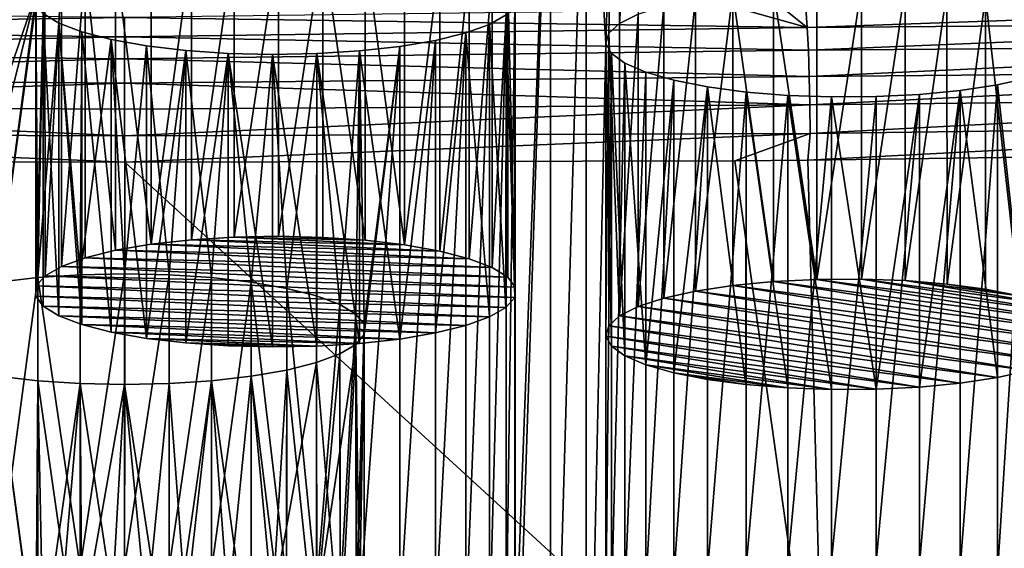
# Model space of a CAD drawing. Header units: metres. Extents: x -150 to 310, y -128 to 84.
# Tile 364 of 465: x 249.13 to 257.31, y 19.58 to 23.97. Entities that reach past the tile are written whole.
import ezdxf

# ---------------------------------------------------------------- set-up
doc = ezdxf.new("R2010")
doc.units = ezdxf.units.M
doc.layers.add('solid_26009703_SW0001_01', color=7, linetype='CONTINUOUS')

msp = doc.modelspace()

# ---------------------------------------------------------------- linework, layer by layer
at = {"layer": 'solid_26009703_SW0001_01'}
for points in [[(254.089355, 26.609219, 173.442551), (254.287857, 26.681047, 173.138687), (254.113007, 23.943226, 184.72049)], [(254.287857, 26.681047, 173.138687), (254.267944, 24.02095, 184.391693), (254.113007, 23.943226, 184.72049)], [(253.837296, 26.547281, 173.704559), (254.089355, 26.609219, 173.442551), (254.000992, 23.77659, 185.425415)], [(254.089355, 26.609219, 173.442551), (254.023926, 23.861544, 185.06604), (254.000992, 23.77659, 185.425415)], [(254.089355, 26.609219, 173.442551), (254.113007, 23.943226, 184.72049), (254.023926, 23.861544, 185.06604)], [(253.541199, 16.303205, 217.040054), (253.541199, 26.497101, 173.916855), (253.837296, 26.547281, 173.704559)], [(253.837296, 16.253023, 217.252335), (253.541199, 16.303205, 217.040054), (253.837296, 26.547281, 173.704559)], [(253.837296, 16.253023, 217.252335), (253.837296, 26.547281, 173.704559), (254.000992, 23.77659, 185.425415)], [(253.207825, 16.340263, 216.883286), (253.247528, 18.617268, 207.250885), (253.541199, 26.497101, 173.916855)], [(253.541199, 16.303205, 217.040054), (253.207825, 16.340263, 216.883286), (253.541199, 26.497101, 173.916855)], [(253.541199, 26.497101, 173.916855), (253.247528, 18.617268, 207.250885), (253.247528, 24.183037, 183.706024)], [(250.221664, 22.106649, 181.622543), (250.221832, 24.539629, 182.197525), (250.555191, 24.576687, 182.040771)], [(250.221664, 22.106649, 181.622543), (250.555191, 24.576687, 182.040771), (250.555756, 22.143784, 181.465454)], [(250.555756, 22.143784, 181.465454), (250.555191, 24.576687, 182.040771), (250.910934, 24.598824, 181.947128)], [(250.555756, 22.143784, 181.465454), (250.910934, 24.598824, 181.947128), (250.911667, 22.165905, 181.371872)], [(250.911667, 22.165905, 181.371872), (250.910934, 24.598824, 181.947128), (251.278076, 24.605669, 181.918167)], [(250.911667, 22.165905, 181.371872), (251.278076, 24.605669, 181.918167), (251.278488, 22.172726, 181.343018)], [(251.278488, 22.172726, 181.343018), (251.278076, 24.605669, 181.918167), (251.646896, 24.59675, 181.955887)], [(251.278488, 22.172726, 181.343018), (251.646896, 24.59675, 181.955887), (251.6465, 22.163828, 181.380661)], [(251.6465, 22.163828, 181.380661), (251.646896, 24.59675, 181.955887), (251.999146, 22.13961, 181.483109)], [(251.999146, 22.13961, 181.483109), (251.646896, 24.59675, 181.955887), (251.999817, 24.572495, 182.058502)], [(251.999146, 22.13961, 181.483109), (251.999817, 24.572495, 182.058502), (252.327286, 22.100948, 181.646667)], [(252.327286, 22.100948, 181.646667), (251.999817, 24.572495, 182.058502), (252.327789, 24.533827, 182.222076)], [(249.925369, 22.056433, 181.834976), (249.67366, 24.427511, 182.671814), (249.925735, 24.489449, 182.409805)], [(249.925369, 22.056433, 181.834976), (249.925735, 24.489449, 182.409805), (250.221664, 22.106649, 181.622543)], [(250.221664, 22.106649, 181.622543), (249.925735, 24.489449, 182.409805), (250.221832, 24.539629, 182.197525)], [(252.327286, 22.100948, 181.646667), (252.327789, 24.533827, 182.222076), (252.620377, 24.481634, 182.442871)], [(252.327286, 22.100948, 181.646667), (252.620377, 24.481634, 182.442871), (252.620499, 22.048649, 181.867905)], [(252.620499, 22.048649, 181.867905), (252.620377, 24.481634, 182.442871), (252.864655, 24.418388, 182.710419)], [(249.475159, 21.922741, 182.400528), (249.475174, 24.355682, 182.975677), (249.67366, 24.427511, 182.671814)], [(249.475159, 21.922741, 182.400528), (249.67366, 24.427511, 182.671814), (249.673462, 21.994507, 182.096939)], [(249.673462, 21.994507, 182.096939), (249.67366, 24.427511, 182.671814), (249.925369, 22.056433, 181.834976)], [(252.620499, 22.048649, 181.867905), (252.864655, 24.418388, 182.710419), (252.864944, 21.985357, 182.135651)], [(252.864944, 21.985357, 182.135651), (252.864655, 24.418388, 182.710419), (253.055237, 24.345749, 183.0177)], [(249.338593, 21.844637, 182.730942), (249.338531, 24.277554, 183.306183), (249.475174, 24.355682, 182.975677)], [(249.338593, 21.844637, 182.730942), (249.475174, 24.355682, 182.975677), (249.475159, 21.922741, 182.400528)], [(252.864944, 21.985357, 182.135651), (253.055237, 24.345749, 183.0177), (253.055374, 21.912735, 182.442871)], [(253.055374, 21.912735, 182.442871), (253.055237, 24.345749, 183.0177), (253.184479, 24.265993, 183.355087)], [(249.265305, 21.760775, 183.085709), (249.265305, 24.193722, 183.660828), (249.338531, 24.277554, 183.306183)], [(249.265305, 21.760775, 183.085709), (249.338531, 24.277554, 183.306183), (249.338593, 21.844637, 182.730942)], [(253.055374, 21.912735, 182.442871), (253.184479, 24.265993, 183.355087), (253.184494, 21.833052, 182.779953)], [(253.247482, 21.750122, 183.130753), (253.184479, 24.265993, 183.355087), (253.247528, 24.183037, 183.706024)], [(253.184494, 21.833052, 182.779953), (253.184479, 24.265993, 183.355087), (253.247482, 21.750122, 183.130753)], [(255.393692, 21.796339, 182.935257), (255.054367, 24.196318, 183.649841), (255.39415, 24.229313, 183.510254)], [(255.393692, 21.796339, 182.935257), (255.39415, 24.229313, 183.510254), (255.753159, 21.814489, 182.858475)], [(255.753159, 21.814489, 182.858475), (255.39415, 24.229313, 183.510254), (255.753357, 24.247452, 183.433533)], [(255.753159, 21.814489, 182.858475), (255.753357, 24.247452, 183.433533), (256.123444, 24.250113, 183.422272)], [(255.753159, 21.814489, 182.858475), (256.123444, 24.250113, 183.422272), (256.124023, 21.817152, 182.847214)], [(256.124023, 21.817152, 182.847214), (256.123444, 24.250113, 183.422272), (256.487549, 24.237047, 183.477539)], [(256.124023, 21.817152, 182.847214), (256.487549, 24.237047, 183.477539), (256.488281, 21.80406, 182.902588)], [(256.488281, 21.80406, 182.902588), (256.487549, 24.237047, 183.477539), (256.835052, 24.208948, 183.596405)], [(249.265305, 24.193722, 183.660828), (248.404617, 21.677567, 194.304916), (248.288528, 24.000219, 184.479385)], [(249.265305, 24.193722, 183.660828), (248.652512, 21.740063, 194.040527), (248.404617, 21.677567, 194.304916)], [(249.265305, 24.193722, 183.660828), (248.946609, 21.79126, 193.823959), (248.652512, 21.740063, 194.040527)], [(249.265305, 24.193722, 183.660828), (249.261169, 24.108217, 184.022537), (248.946609, 21.79126, 193.823959)], [(249.2612, 21.675238, 183.44754), (249.261169, 24.108217, 184.022537), (249.265305, 24.193722, 183.660828)], [(249.2612, 21.675238, 183.44754), (249.265305, 24.193722, 183.660828), (249.265305, 21.760775, 183.085709)], [(253.243393, 18.70277, 206.889175), (253.243393, 24.097534, 184.067719), (253.247528, 24.183037, 183.706024)], [(253.247482, 21.750122, 183.130753), (253.247528, 24.183037, 183.706024), (253.243393, 24.097534, 184.067719)], [(253.247528, 18.617268, 207.250885), (253.243393, 18.70277, 206.889175), (253.247528, 24.183037, 183.706024)], [(254.483185, 21.657757, 183.5215), (254.483078, 24.090683, 184.09671), (254.746033, 24.149271, 183.848862)], [(254.483185, 21.657757, 183.5215), (254.746033, 24.149271, 183.848862), (254.746033, 21.716331, 183.273712)], [(254.746033, 21.716331, 183.273712), (254.746033, 24.149271, 183.848862), (255.054367, 24.196318, 183.649841)], [(254.746033, 21.716331, 183.273712), (255.054367, 24.196318, 183.649841), (255.054077, 21.763336, 183.07486)], [(255.054077, 21.763336, 183.07486), (255.054367, 24.196318, 183.649841), (255.393692, 21.796339, 182.935257)], [(256.488281, 21.80406, 182.902588), (256.835052, 24.208948, 183.596405), (256.835449, 21.775967, 183.021439)], [(256.835449, 21.775967, 183.021439), (256.835052, 24.208948, 183.596405), (257.156219, 24.16629, 183.776871)], [(256.835449, 21.775967, 183.021439), (257.156219, 24.16629, 183.776871), (257.155914, 21.733404, 183.201492)], [(257.155914, 21.733404, 183.201492), (257.156219, 24.16629, 183.776871), (257.435242, 21.678284, 183.434662)], [(257.435242, 21.678284, 183.434662), (257.156219, 24.16629, 183.776871), (257.43576, 24.111109, 184.0103)], [(249.261169, 24.108217, 184.022537), (249.277893, 21.829166, 193.663605), (248.946609, 21.79126, 193.823959)], [(249.261169, 24.108217, 184.022537), (249.324203, 24.025263, 184.373459), (249.277893, 21.829166, 193.663605)], [(249.2612, 21.675238, 183.44754), (249.324203, 24.025263, 184.373459), (249.261169, 24.108217, 184.022537)], [(253.170151, 18.786604, 206.534546), (253.170151, 24.013702, 184.422363), (253.243393, 24.097534, 184.067719)], [(253.243393, 21.664587, 183.492599), (253.243393, 24.097534, 184.067719), (253.170151, 24.013702, 184.422363)], [(253.243393, 18.70277, 206.889175), (253.170151, 18.786604, 206.534546), (253.243393, 24.097534, 184.067719)], [(253.247482, 21.750122, 183.130753), (253.243393, 24.097534, 184.067719), (253.243393, 21.664587, 183.492599)], [(254.267944, 21.588003, 183.816574), (254.267944, 24.02095, 184.391693), (254.483078, 24.090683, 184.09671)], [(254.267944, 21.588003, 183.816574), (254.483078, 24.090683, 184.09671), (254.483185, 21.657757, 183.5215)], [(255.674057, 23.909819, 256.099426), (255.479507, 24.065393, 255.947098), (255.139465, 24.058228, 255.970947)], [(255.674057, 23.909819, 256.099426), (255.662811, 24.070135, 255.932388), (255.479507, 24.065393, 255.947098)], [(261.339355, 24.109426, 255.548599), (255.662811, 24.070135, 255.932388), (255.674057, 23.909819, 256.099426)], [(261.339355, 24.109426, 255.548599), (255.674057, 23.909819, 256.099426), (261.358459, 23.954035, 255.708679)], [(244.592377, 24.049158, 255.954346), (244.325974, 23.90336, 256.105438), (250.000046, 23.991915, 256.138306)], [(244.325974, 23.90336, 256.105438), (250.000092, 23.832958, 256.295227), (250.000046, 23.991915, 256.138306)], [(249.324188, 21.59231, 183.798355), (249.324203, 24.025263, 184.373459), (249.2612, 21.675238, 183.44754)], [(249.324203, 24.025263, 184.373459), (249.453445, 23.945507, 184.710846), (249.277893, 21.829166, 193.663605)], [(249.453308, 21.512627, 184.135437), (249.324203, 24.025263, 184.373459), (249.324188, 21.59231, 183.798355)], [(249.453308, 21.512627, 184.135437), (249.453445, 23.945507, 184.710846), (249.324203, 24.025263, 184.373459)], [(250.000046, 23.991915, 256.138306), (255.674057, 23.909819, 256.099426), (255.139465, 24.058228, 255.970947)], [(250.000046, 23.991915, 256.138306), (250.000092, 23.832958, 256.295227), (255.674057, 23.909819, 256.099426)], [(253.033524, 18.864731, 206.204041), (253.033524, 23.935574, 184.752869), (253.170151, 24.013702, 184.422363)], [(253.17009, 21.580725, 183.847366), (253.170151, 24.013702, 184.422363), (253.033524, 23.935574, 184.752869)], [(253.170151, 18.786604, 206.534546), (253.033524, 18.864731, 206.204041), (253.170151, 24.013702, 184.422363)], [(253.17009, 21.580725, 183.847366), (253.243393, 21.664587, 183.492599), (253.170151, 24.013702, 184.422363)], [(254.112976, 21.510246, 184.145508), (254.113007, 23.943226, 184.72049), (254.267944, 24.02095, 184.391693)], [(254.112976, 21.510246, 184.145508), (254.267944, 24.02095, 184.391693), (254.267944, 21.588003, 183.816574)], [(244.325974, 23.90336, 256.105438), (244.317215, 23.713293, 256.24826), (250.000092, 23.832958, 256.295227)], [(249.453445, 23.945507, 184.710846), (249.629929, 21.852261, 193.565903), (249.277893, 21.829166, 193.663605)], [(249.643738, 21.440004, 184.442657), (249.453445, 23.945507, 184.710846), (249.453308, 21.512627, 184.135437)], [(249.453445, 23.945507, 184.710846), (249.644043, 23.872868, 185.018127), (249.629929, 21.852261, 193.565903)], [(249.643738, 21.440004, 184.442657), (249.644043, 23.872868, 185.018127), (249.453445, 23.945507, 184.710846)], [(250.000092, 23.832958, 256.295227), (255.682922, 23.719584, 256.244415), (255.674057, 23.909819, 256.099426)], [(252.835022, 18.936562, 205.900177), (252.835022, 23.863745, 185.056732), (253.033524, 23.935574, 184.752869)], [(253.033524, 21.502621, 184.177765), (253.033524, 23.935574, 184.752869), (252.835022, 23.863745, 185.056732)], [(253.033524, 18.864731, 206.204041), (252.835022, 18.936562, 205.900177), (253.033524, 23.935574, 184.752869)], [(253.17009, 21.580725, 183.847366), (253.033524, 23.935574, 184.752869), (253.033524, 21.502621, 184.177765)], [(254.112976, 21.510246, 184.145508), (254.023926, 23.861544, 185.06604), (254.113007, 23.943226, 184.72049)], [(261.358459, 23.954035, 255.708679), (255.674057, 23.909819, 256.099426), (255.682922, 23.719584, 256.244415)], [(261.358459, 23.954035, 255.708679), (255.682922, 23.719584, 256.244415), (261.375427, 23.765678, 255.840454)], [(244.317215, 23.713293, 256.24826), (250.000122, 23.649805, 256.418793), (250.000092, 23.832958, 256.295227)], [(249.644043, 23.872868, 185.018127), (249.888306, 23.809622, 185.28569), (249.629929, 21.852261, 193.565903)], [(249.888184, 21.376713, 184.710388), (249.644043, 23.872868, 185.018127), (249.643738, 21.440004, 184.442657)], [(249.888184, 21.376713, 184.710388), (249.888306, 23.809622, 185.28569), (249.644043, 23.872868, 185.018127)], [(250.000092, 23.832958, 256.295227), (250.000122, 23.649805, 256.418793), (255.682922, 23.719584, 256.244415)], [(252.582947, 18.998499, 205.638168), (252.582947, 23.801807, 185.318741), (252.835022, 23.863745, 185.056732)], [(252.583313, 21.368929, 184.743332), (252.835022, 23.863745, 185.056732), (252.582947, 23.801807, 185.318741)], [(252.835022, 18.936562, 205.900177), (252.582947, 18.998499, 205.638168), (252.835022, 23.863745, 185.056732)], [(252.83522, 21.430855, 184.481354), (252.835022, 23.863745, 185.056732), (252.583313, 21.368929, 184.743332)], [(253.033524, 21.502621, 184.177765), (252.835022, 23.863745, 185.056732), (252.83522, 21.430855, 184.481354)], [(254.000977, 21.343718, 184.849976), (254.000992, 23.77659, 185.425415), (254.023926, 23.861544, 185.06604)], [(254.000977, 21.343718, 184.849976), (254.023926, 23.861544, 185.06604), (254.023895, 21.428593, 184.490921)], [(254.023895, 21.428593, 184.490921), (254.023926, 23.861544, 185.06604), (254.112976, 21.510246, 184.145508)], [(249.888306, 23.809622, 185.28569), (250, 21.860252, 193.532089), (249.629929, 21.852261, 193.565903)], [(250.181396, 21.324413, 184.931641), (249.888306, 23.809622, 185.28569), (249.888184, 21.376713, 184.710388)], [(249.888306, 23.809622, 185.28569), (250.180893, 23.757429, 185.50647), (250, 21.860252, 193.532089)], [(250.181396, 21.324413, 184.931641), (250.180893, 23.757429, 185.50647), (249.888306, 23.809622, 185.28569)], [(250.180893, 23.757429, 185.50647), (250.370071, 21.852261, 193.565903), (250, 21.860252, 193.532089)], [(250.180893, 23.757429, 185.50647), (250.508865, 23.718761, 185.670044), (250.370071, 21.852261, 193.565903)], [(250.181396, 21.324413, 184.931641), (250.508865, 23.718761, 185.670044), (250.180893, 23.757429, 185.50647)], [(251.953491, 23.714569, 185.68779), (252.286865, 23.751625, 185.531021), (251.991272, 21.44281, 195.297989)], [(251.953491, 19.085737, 205.269119), (251.991272, 21.357494, 195.658905), (252.286865, 23.751625, 185.531021)], [(252.287018, 21.31871, 184.955765), (252.286865, 23.751625, 185.531021), (251.953491, 23.714569, 185.68779)], [(252.286865, 19.048679, 205.425888), (251.953491, 19.085737, 205.269119), (252.286865, 23.751625, 185.531021)], [(252.286865, 23.751625, 185.531021), (251.991272, 21.357494, 195.658905), (251.991272, 21.44281, 195.297989)], [(252.286865, 19.048679, 205.425888), (252.286865, 23.751625, 185.531021), (252.582947, 23.801807, 185.318741)], [(252.287018, 21.31871, 184.955765), (252.582947, 23.801807, 185.318741), (252.286865, 23.751625, 185.531021)], [(252.582947, 18.998499, 205.638168), (252.286865, 19.048679, 205.425888), (252.582947, 23.801807, 185.318741)], [(252.583313, 21.368929, 184.743332), (252.582947, 23.801807, 185.318741), (252.287018, 21.31871, 184.955765)], [(253.837296, 16.253023, 217.252335), (254.000992, 23.77659, 185.425415), (254.000992, 19.023716, 205.531494)], [(254.046539, 21.259554, 185.206009), (254.000992, 23.77659, 185.425415), (254.000977, 21.343718, 184.849976)], [(254.000992, 19.023716, 205.531494), (254.000992, 23.77659, 185.425415), (254.046661, 23.692398, 185.78157)], [(254.046539, 21.259554, 185.206009), (254.046661, 23.692398, 185.78157), (254.000992, 23.77659, 185.425415)], [(261.375427, 23.765678, 255.840454), (255.682922, 23.719584, 256.244415), (255.690079, 23.500534, 256.350159)], [(261.375427, 23.765678, 255.840454), (255.690079, 23.500534, 256.350159), (261.38916, 23.553026, 255.934692)], [(244.317215, 23.713293, 256.24826), (244.310165, 23.495138, 256.352112), (250.000122, 23.649805, 256.418793)], [(250.000122, 23.649805, 256.418793), (255.690079, 23.500534, 256.350159), (255.682922, 23.719584, 256.244415)], [(250.509537, 21.285749, 185.0952), (250.508865, 23.718761, 185.670044), (250.181396, 21.324413, 184.931641)], [(250.508865, 23.718761, 185.670044), (250.722107, 21.829166, 193.663605), (250.370071, 21.852261, 193.565903)], [(250.508865, 23.718761, 185.670044), (250.861786, 23.694506, 185.772659), (250.722107, 21.829166, 193.663605)], [(250.509537, 21.285749, 185.0952), (250.861786, 23.694506, 185.772659), (250.508865, 23.718761, 185.670044)], [(250.862183, 21.261534, 185.197632), (250.861786, 23.694506, 185.772659), (250.509537, 21.285749, 185.0952)], [(250.861786, 23.694506, 185.772659), (251.053375, 21.79126, 193.823959), (250.722107, 21.829166, 193.663605)], [(250.861786, 23.694506, 185.772659), (251.230606, 23.685587, 185.810379), (251.053375, 21.79126, 193.823959)], [(251.230194, 21.252634, 185.235275), (251.230606, 23.685587, 185.810379), (250.861786, 23.694506, 185.772659)], [(251.230194, 21.252634, 185.235275), (250.861786, 23.694506, 185.772659), (250.862183, 21.261534, 185.197632)], [(251.230606, 23.685587, 185.810379), (251.347473, 21.740063, 194.040527), (251.053375, 21.79126, 193.823959)], [(251.597015, 21.259457, 185.206421), (251.230606, 23.685587, 185.810379), (251.230194, 21.252634, 185.235275)], [(251.230606, 23.685587, 185.810379), (251.597748, 23.692432, 185.781433), (251.347473, 21.740063, 194.040527)], [(251.597015, 21.259457, 185.206421), (251.597748, 23.692432, 185.781433), (251.230606, 23.685587, 185.810379)], [(251.597748, 23.692432, 185.781433), (251.595367, 21.677567, 194.304916), (251.347473, 21.740063, 194.040527)], [(251.597748, 23.692432, 185.781433), (251.790421, 21.605169, 194.611176), (251.595367, 21.677567, 194.304916)], [(251.952927, 21.281578, 185.112839), (251.597748, 23.692432, 185.781433), (251.597015, 21.259457, 185.206421)], [(251.597748, 23.692432, 185.781433), (251.953491, 23.714569, 185.68779), (251.790421, 21.605169, 194.611176)], [(251.952927, 21.281578, 185.112839), (251.953491, 23.714569, 185.68779), (251.597748, 23.692432, 185.781433)], [(251.953491, 23.714569, 185.68779), (251.923294, 21.526091, 194.945694), (251.790421, 21.605169, 194.611176)], [(251.953491, 23.714569, 185.68779), (251.991272, 21.44281, 195.297989), (251.923294, 21.526091, 194.945694)], [(252.287018, 21.31871, 184.955765), (251.953491, 23.714569, 185.68779), (251.952927, 21.281578, 185.112839)], [(254.046661, 19.107908, 205.175339), (254.000992, 19.023716, 205.531494), (254.046661, 23.692398, 185.78157)], [(254.157944, 21.178864, 185.547363), (254.046661, 23.692398, 185.78157), (254.046539, 21.259554, 185.206009)], [(254.046661, 19.107908, 205.175339), (254.046661, 23.692398, 185.78157), (254.15799, 23.611763, 186.122681)], [(254.157944, 21.178864, 185.547363), (254.15799, 23.611763, 186.122681), (254.046661, 23.692398, 185.78157)], [(244.310165, 23.495138, 256.352112), (250.000168, 23.446001, 256.50705), (250.000122, 23.649805, 256.418793)], [(250.000122, 23.649805, 256.418793), (250.000168, 23.446001, 256.50705), (255.690079, 23.500534, 256.350159)], [(254.15799, 19.188541, 204.834229), (254.046661, 19.107908, 205.175339), (254.15799, 23.611763, 186.122681)], [(254.333344, 21.103647, 185.86554), (254.15799, 23.611763, 186.122681), (254.157944, 21.178864, 185.547363)], [(254.15799, 19.188541, 204.834229), (254.15799, 23.611763, 186.122681), (254.333008, 23.536705, 186.440201)], [(254.333344, 21.103647, 185.86554), (254.333008, 23.536705, 186.440201), (254.15799, 23.611763, 186.122681)], [(244.310165, 23.495138, 256.352112), (244.305283, 23.261574, 256.410034), (250.000168, 23.446001, 256.50705)], [(250.000168, 23.446001, 256.50705), (255.695038, 23.265532, 256.409454), (255.690079, 23.500534, 256.350159)], [(254.333008, 19.263601, 204.516708), (254.15799, 19.188541, 204.834229), (254.333008, 23.536705, 186.440201)], [(254.333008, 19.263601, 204.516708), (254.333008, 23.536705, 186.440201), (254.564255, 23.470692, 186.719452)], [(254.333344, 21.103647, 185.86554), (254.564255, 23.470692, 186.719452), (254.333008, 23.536705, 186.440201)], [(261.38916, 23.553026, 255.934692), (255.690079, 23.500534, 256.350159), (255.695038, 23.265532, 256.409454)], [(261.38916, 23.553026, 255.934692), (255.695038, 23.265532, 256.409454), (261.398865, 23.327831, 255.985977)], [(257.253967, 19.367775, 204.076019), (257.253967, 23.432529, 186.88089), (257.516937, 23.491117, 186.633041)], [(257.516815, 21.058149, 186.058014), (257.516937, 23.491117, 186.633041), (257.253967, 23.432529, 186.88089)], [(257.516937, 19.309187, 204.323853), (257.253967, 19.367775, 204.076019), (257.516937, 23.491117, 186.633041)], [(244.305283, 23.261574, 256.410034), (250.000214, 23.230541, 256.556091), (250.000168, 23.446001, 256.50705)], [(250.000168, 23.446001, 256.50705), (250.000214, 23.230541, 256.556091), (255.695038, 23.265532, 256.409454)], [(254.564255, 19.329613, 204.237457), (254.333008, 19.263601, 204.516708), (254.564255, 23.470692, 186.719452)], [(254.564758, 21.037624, 186.144836), (254.564255, 23.470692, 186.719452), (254.333344, 21.103647, 185.86554)], [(254.564255, 19.329613, 204.237457), (254.564255, 23.470692, 186.719452), (254.843781, 23.415512, 186.952881)], [(254.564758, 21.037624, 186.144836), (254.843781, 23.415512, 186.952881), (254.564255, 23.470692, 186.719452)], [(254.843781, 19.384794, 204.004013), (254.564255, 19.329613, 204.237457), (254.843781, 23.415512, 186.952881)], [(254.844101, 20.982504, 186.378021), (254.843781, 23.415512, 186.952881), (254.564758, 21.037624, 186.144836)], [(254.843781, 19.384794, 204.004013), (254.843781, 23.415512, 186.952881), (255.164948, 23.372852, 187.133347)], [(255.164566, 20.939939, 186.558075), (255.164948, 23.372852, 187.133347), (254.843781, 23.415512, 186.952881)], [(255.164566, 20.939939, 186.558075), (254.843781, 23.415512, 186.952881), (254.844101, 20.982504, 186.378021)], [(256.945648, 19.414822, 203.876999), (256.945648, 23.385483, 187.07991), (257.253967, 23.432529, 186.88089)], [(257.253967, 20.999577, 186.305801), (257.253967, 23.432529, 186.88089), (256.945648, 23.385483, 187.07991)], [(257.253967, 19.367775, 204.076019), (256.945648, 19.414822, 203.876999), (257.253967, 23.432529, 186.88089)], [(257.516815, 21.058149, 186.058014), (257.253967, 23.432529, 186.88089), (257.253967, 20.999577, 186.305801)], [(255.164948, 19.427452, 203.823563), (254.843781, 19.384794, 204.004013), (255.164948, 23.372852, 187.133347)], [(255.511734, 20.911848, 186.67691), (255.164948, 23.372852, 187.133347), (255.164566, 20.939939, 186.558075)], [(255.164948, 19.427452, 203.823563), (255.164948, 23.372852, 187.133347), (255.512451, 23.344753, 187.252213)], [(255.511734, 20.911848, 186.67691), (255.512451, 23.344753, 187.252213), (255.164948, 23.372852, 187.133347)], [(255.512451, 19.455551, 203.704697), (255.164948, 19.427452, 203.823563), (255.512451, 23.344753, 187.252213)], [(255.875992, 20.898756, 186.7323), (255.512451, 23.344753, 187.252213), (255.511734, 20.911848, 186.67691)], [(255.512451, 19.455551, 203.704697), (255.512451, 23.344753, 187.252213), (255.876572, 23.33169, 187.30748)], [(255.875992, 20.898756, 186.7323), (255.876572, 23.33169, 187.30748), (255.512451, 23.344753, 187.252213)], [(255.876572, 19.468616, 203.649429), (255.512451, 19.455551, 203.704697), (255.876572, 23.33169, 187.30748)], [(261.398865, 23.327831, 255.985977), (255.695038, 23.265532, 256.409454), (255.697601, 23.029135, 256.420654)], [(261.398865, 23.327831, 255.985977), (255.697601, 23.029135, 256.420654), (261.404236, 23.102839, 255.993683)], [(256.246857, 20.901417, 186.721039), (255.876572, 23.33169, 187.30748), (255.875992, 20.898756, 186.7323)], [(255.876572, 19.468616, 203.649429), (255.876572, 23.33169, 187.30748), (256.246643, 23.334351, 187.296219)], [(256.246857, 20.901417, 186.721039), (256.246643, 23.334351, 187.296219), (255.876572, 23.33169, 187.30748)], [(256.246643, 19.465956, 203.660675), (255.876572, 19.468616, 203.649429), (256.246643, 23.334351, 187.296219)], [(256.246643, 19.465956, 203.660675), (256.246643, 23.334351, 187.296219), (256.605865, 23.352488, 187.219498)], [(256.246857, 20.901417, 186.721039), (256.605865, 23.352488, 187.219498), (256.246643, 23.334351, 187.296219)], [(256.605865, 19.447817, 203.737411), (256.246643, 19.465956, 203.660675), (256.605865, 23.352488, 187.219498)], [(256.606323, 20.919569, 186.644257), (256.605865, 23.352488, 187.219498), (256.246857, 20.901417, 186.721039)], [(256.605865, 19.447817, 203.737411), (256.605865, 23.352488, 187.219498), (256.945648, 23.385483, 187.07991)], [(256.606323, 20.919569, 186.644257), (256.945648, 23.385483, 187.07991), (256.605865, 23.352488, 187.219498)], [(256.945648, 19.414822, 203.876999), (256.605865, 19.447817, 203.737411), (256.945648, 23.385483, 187.07991)], [(256.945923, 20.952572, 186.504639), (256.945648, 23.385483, 187.07991), (256.606323, 20.919569, 186.644257)], [(257.253967, 20.999577, 186.305801), (256.945648, 23.385483, 187.07991), (256.945923, 20.952572, 186.504639)], [(244.305283, 23.261574, 256.410034), (244.302765, 23.026875, 256.420563), (250.000259, 23.00742, 256.564667)], [(244.305283, 23.261574, 256.410034), (250.000259, 23.00742, 256.564667), (250.000214, 23.230541, 256.556091)], [(250.000214, 23.230541, 256.556091), (250.000259, 23.00742, 256.564667), (255.695038, 23.265532, 256.409454)], [(250.000259, 23.00742, 256.564667), (255.697601, 23.029135, 256.420654), (255.695038, 23.265532, 256.409454)], [(261.404236, 23.102839, 255.993683), (255.678421, 22.805126, 256.388672), (260.511169, 22.871618, 256.04715)], [(261.404236, 23.102839, 255.993683), (255.697601, 23.029135, 256.420654), (255.678421, 22.805126, 256.388672)], [(244.302765, 23.026875, 256.420563), (244.322052, 22.80451, 256.38855), (250.000732, 22.789082, 256.532532)], [(244.302765, 23.026875, 256.420563), (250.000732, 22.789082, 256.532532), (250.000259, 23.00742, 256.564667)], [(250.000259, 23.00742, 256.564667), (250.000732, 22.789082, 256.532532), (255.697601, 23.029135, 256.420654)], [(255.697601, 23.029135, 256.420654), (250.000732, 22.789082, 256.532532), (255.071701, 22.800213, 256.417267)], [(255.697601, 23.029135, 256.420654), (255.071701, 22.800213, 256.417267), (255.678421, 22.805126, 256.388672)], [(260.511169, 22.871618, 256.04715), (255.678421, 22.805126, 256.388672), (255.820389, 17.453203, 254.96109)], [(260.511169, 22.871618, 256.04715), (255.820389, 17.453203, 254.96109), (261.624908, 17.556744, 254.522552)], [(244.322052, 22.80451, 256.38855), (244.180206, 17.453291, 254.961151), (250.000366, 17.418789, 255.108154)], [(244.930191, 22.799641, 256.417236), (244.322052, 22.80451, 256.38855), (250.000366, 17.418789, 255.108154)], [(244.930191, 22.799641, 256.417236), (250.000732, 22.789082, 256.532532), (244.322052, 22.80451, 256.38855)], [(244.930191, 22.799641, 256.417236), (250.000366, 17.418789, 255.108154), (250.000732, 22.789082, 256.532532)], [(250.000732, 22.789082, 256.532532), (250.000366, 17.418789, 255.108154), (255.820389, 17.453203, 254.96109)], [(255.071701, 22.800213, 256.417267), (250.000732, 22.789082, 256.532532), (255.820389, 17.453203, 254.96109)], [(255.678421, 22.805126, 256.388672), (255.071701, 22.800213, 256.417267), (255.820389, 17.453203, 254.96109)], [(249.925369, 22.056433, 181.834976), (250.221664, 22.106649, 181.622543), (252.864944, 21.985357, 182.135651)], [(250.221664, 22.106649, 181.622543), (250.555756, 22.143784, 181.465454), (252.620499, 22.048649, 181.867905)], [(250.221664, 22.106649, 181.622543), (252.620499, 22.048649, 181.867905), (252.864944, 21.985357, 182.135651)], [(250.555756, 22.143784, 181.465454), (250.911667, 22.165905, 181.371872), (252.327286, 22.100948, 181.646667)], [(250.555756, 22.143784, 181.465454), (252.327286, 22.100948, 181.646667), (252.620499, 22.048649, 181.867905)], [(250.911667, 22.165905, 181.371872), (251.278488, 22.172726, 181.343018), (251.999146, 22.13961, 181.483109)], [(250.911667, 22.165905, 181.371872), (251.999146, 22.13961, 181.483109), (252.327286, 22.100948, 181.646667)], [(251.278488, 22.172726, 181.343018), (251.6465, 22.163828, 181.380661), (251.999146, 22.13961, 181.483109)], [(249.673462, 21.994507, 182.096939), (249.925369, 22.056433, 181.834976), (253.055374, 21.912735, 182.442871)], [(249.925369, 22.056433, 181.834976), (252.864944, 21.985357, 182.135651), (253.055374, 21.912735, 182.442871)], [(249.475159, 21.922741, 182.400528), (249.673462, 21.994507, 182.096939), (253.184494, 21.833052, 182.779953)], [(249.673462, 21.994507, 182.096939), (253.055374, 21.912735, 182.442871), (253.184494, 21.833052, 182.779953)], [(249.629791, 19.419302, 192.990829), (249.277893, 21.829166, 193.663605), (249.629929, 21.852261, 193.565903)], [(249.338593, 21.844637, 182.730942), (249.475159, 21.922741, 182.400528), (253.247482, 21.750122, 183.130753)], [(249.475159, 21.922741, 182.400528), (253.184494, 21.833052, 182.779953), (253.247482, 21.750122, 183.130753)], [(249.629791, 19.419302, 192.990829), (249.629929, 21.852261, 193.565903), (250, 21.860252, 193.532089)], [(249.629791, 19.419302, 192.990829), (250, 21.860252, 193.532089), (250, 19.427305, 192.95697)], [(250, 19.427305, 192.95697), (250, 21.860252, 193.532089), (250.370071, 21.852261, 193.565903)], [(250.370193, 19.419302, 192.990829), (250, 19.427305, 192.95697), (250.370071, 21.852261, 193.565903)], [(250.370193, 19.419302, 192.990829), (250.370071, 21.852261, 193.565903), (250.722107, 21.829166, 193.663605)], [(248.946884, 19.358353, 193.248657), (248.946609, 21.79126, 193.823959), (249.277893, 21.829166, 193.663605)], [(248.946884, 19.358353, 193.248657), (249.277893, 21.829166, 193.663605), (249.277863, 19.396223, 193.088455)], [(249.265305, 21.760775, 183.085709), (249.338593, 21.844637, 182.730942), (253.243393, 21.664587, 183.492599)], [(249.277863, 19.396223, 193.088455), (249.277893, 21.829166, 193.663605), (249.629791, 19.419302, 192.990829)], [(249.338593, 21.844637, 182.730942), (253.247482, 21.750122, 183.130753), (253.243393, 21.664587, 183.492599)], [(250.370193, 19.419302, 192.990829), (250.722107, 21.829166, 193.663605), (250.722122, 19.396223, 193.088455)], [(250.722122, 19.396223, 193.088455), (250.722107, 21.829166, 193.663605), (251.053375, 21.79126, 193.823959)], [(250.722122, 19.396223, 193.088455), (251.053375, 21.79126, 193.823959), (251.053101, 19.358353, 193.248657)], [(251.053101, 19.358353, 193.248657), (251.053375, 21.79126, 193.823959), (251.347153, 19.307192, 193.465088)], [(251.347153, 19.307192, 193.465088), (251.053375, 21.79126, 193.823959), (251.347473, 21.740063, 194.040527)], [(255.054077, 21.763336, 183.07486), (255.393692, 21.796339, 182.935257), (257.999023, 21.372189, 184.729523)], [(255.393692, 21.796339, 182.935257), (255.753159, 21.814489, 182.858475), (257.953461, 21.456352, 184.373489)], [(255.393692, 21.796339, 182.935257), (257.953461, 21.456352, 184.373489), (257.999023, 21.372189, 184.729523)], [(255.753159, 21.814489, 182.858475), (256.124023, 21.817152, 182.847214), (257.842072, 21.537045, 184.03215)], [(255.753159, 21.814489, 182.858475), (257.842072, 21.537045, 184.03215), (257.953461, 21.456352, 184.373489)], [(256.124023, 21.817152, 182.847214), (257.666656, 21.612259, 183.713959), (257.842072, 21.537045, 184.03215)], [(256.124023, 21.817152, 182.847214), (256.488281, 21.80406, 182.902588), (257.666656, 21.612259, 183.713959)], [(256.488281, 21.80406, 182.902588), (257.435242, 21.678284, 183.434662), (257.666656, 21.612259, 183.713959)], [(256.488281, 21.80406, 182.902588), (256.835449, 21.775967, 183.021439), (257.435242, 21.678284, 183.434662)], [(256.835449, 21.775967, 183.021439), (257.155914, 21.733404, 183.201492), (257.435242, 21.678284, 183.434662)], [(253.17009, 21.580725, 183.847366), (249.2612, 21.675238, 183.44754), (249.265305, 21.760775, 183.085709)], [(253.17009, 21.580725, 183.847366), (249.265305, 21.760775, 183.085709), (253.243393, 21.664587, 183.492599)], [(251.347153, 19.307192, 193.465088), (251.347473, 21.740063, 194.040527), (251.595215, 19.244652, 193.729645)], [(251.595215, 19.244652, 193.729645), (251.347473, 21.740063, 194.040527), (251.595367, 21.677567, 194.304916)], [(254.483185, 21.657757, 183.5215), (254.746033, 21.716331, 183.273712), (257.887024, 21.205662, 185.43399)], [(254.746033, 21.716331, 183.273712), (255.054077, 21.763336, 183.07486), (257.976105, 21.287313, 185.088577)], [(254.746033, 21.716331, 183.273712), (257.976105, 21.287313, 185.088577), (257.887024, 21.205662, 185.43399)], [(255.054077, 21.763336, 183.07486), (257.999023, 21.372189, 184.729523), (257.976105, 21.287313, 185.088577)], [(253.033524, 21.502621, 184.177765), (249.324188, 21.59231, 183.798355), (249.2612, 21.675238, 183.44754)], [(253.17009, 21.580725, 183.847366), (253.033524, 21.502621, 184.177765), (249.2612, 21.675238, 183.44754)], [(251.595215, 19.244652, 193.729645), (251.595367, 21.677567, 194.304916), (251.790421, 21.605169, 194.611176)], [(251.595215, 19.244652, 193.729645), (251.790421, 21.605169, 194.611176), (251.790665, 19.172098, 194.036575)], [(251.790665, 19.172098, 194.036575), (251.790421, 21.605169, 194.611176), (251.923294, 21.526091, 194.945694)], [(254.267944, 21.588003, 183.816574), (254.483185, 21.657757, 183.5215), (257.732056, 21.127903, 185.762924)], [(254.483185, 21.657757, 183.5215), (257.887024, 21.205662, 185.43399), (257.732056, 21.127903, 185.762924)], [(252.83522, 21.430855, 184.481354), (249.453308, 21.512627, 184.135437), (249.324188, 21.59231, 183.798355)], [(253.033524, 21.502621, 184.177765), (252.83522, 21.430855, 184.481354), (249.324188, 21.59231, 183.798355)], [(251.790665, 19.172098, 194.036575), (251.923294, 21.526091, 194.945694), (251.923492, 19.092981, 194.371262)], [(251.923492, 19.092981, 194.371262), (251.923294, 21.526091, 194.945694), (251.991272, 21.44281, 195.297989)], [(257.516815, 21.058149, 186.058014), (254.112976, 21.510246, 184.145508), (254.267944, 21.588003, 183.816574)], [(257.516815, 21.058149, 186.058014), (254.267944, 21.588003, 183.816574), (257.732056, 21.127903, 185.762924)], [(252.583313, 21.368929, 184.743332), (249.643738, 21.440004, 184.442657), (249.453308, 21.512627, 184.135437)], [(252.83522, 21.430855, 184.481354), (252.583313, 21.368929, 184.743332), (249.453308, 21.512627, 184.135437)], [(251.923492, 19.092981, 194.371262), (251.991272, 21.44281, 195.297989), (251.991333, 19.009769, 194.723267)], [(251.991333, 19.009769, 194.723267), (251.991272, 21.44281, 195.297989), (251.991272, 21.357494, 195.658905)], [(257.253967, 20.999577, 186.305801), (254.023895, 21.428593, 184.490921), (254.112976, 21.510246, 184.145508)], [(257.516815, 21.058149, 186.058014), (257.253967, 20.999577, 186.305801), (254.112976, 21.510246, 184.145508)], [(252.287018, 21.31871, 184.955765), (249.888184, 21.376713, 184.710388), (249.643738, 21.440004, 184.442657)], [(252.583313, 21.368929, 184.743332), (252.287018, 21.31871, 184.955765), (249.643738, 21.440004, 184.442657)], [(251.952927, 21.281578, 185.112839), (250.181396, 21.324413, 184.931641), (249.888184, 21.376713, 184.710388)], [(252.287018, 21.31871, 184.955765), (251.952927, 21.281578, 185.112839), (249.888184, 21.376713, 184.710388)], [(256.945923, 20.952572, 186.504639), (254.000977, 21.343718, 184.849976), (254.023895, 21.428593, 184.490921)], [(257.253967, 20.999577, 186.305801), (256.945923, 20.952572, 186.504639), (254.023895, 21.428593, 184.490921)], [(251.597015, 21.259457, 185.206421), (250.509537, 21.285749, 185.0952), (250.181396, 21.324413, 184.931641)], [(251.952927, 21.281578, 185.112839), (251.597015, 21.259457, 185.206421), (250.181396, 21.324413, 184.931641)], [(251.230194, 21.252634, 185.235275), (250.862183, 21.261534, 185.197632), (250.509537, 21.285749, 185.0952)], [(251.597015, 21.259457, 185.206421), (251.230194, 21.252634, 185.235275), (250.509537, 21.285749, 185.0952)], [(251.953491, 19.085737, 205.269119), (251.923294, 21.274214, 196.011215), (251.991272, 21.357494, 195.658905)], [(251.923492, 18.841429, 195.435394), (251.991272, 21.357494, 195.658905), (251.923294, 21.274214, 196.011215)], [(251.991333, 18.924643, 195.083389), (251.991272, 21.357494, 195.658905), (251.923492, 18.841429, 195.435394)], [(251.991333, 19.009769, 194.723267), (251.991272, 21.357494, 195.658905), (251.991333, 18.924643, 195.083389)], [(256.606323, 20.919569, 186.644257), (254.046539, 21.259554, 185.206009), (254.000977, 21.343718, 184.849976)], [(256.945923, 20.952572, 186.504639), (256.606323, 20.919569, 186.644257), (254.000977, 21.343718, 184.849976)], [(251.597748, 19.107874, 205.175476), (251.790421, 21.195137, 196.345734), (251.923294, 21.274214, 196.011215)], [(251.953491, 19.085737, 205.269119), (251.597748, 19.107874, 205.175476), (251.923294, 21.274214, 196.011215)], [(251.790665, 18.762314, 195.770081), (251.923294, 21.274214, 196.011215), (251.790421, 21.195137, 196.345734)], [(251.923492, 18.841429, 195.435394), (251.923294, 21.274214, 196.011215), (251.790665, 18.762314, 195.770081)], [(256.246857, 20.901417, 186.721039), (254.157944, 21.178864, 185.547363), (254.046539, 21.259554, 185.206009)], [(256.606323, 20.919569, 186.644257), (256.246857, 20.901417, 186.721039), (254.046539, 21.259554, 185.206009)], [(251.230606, 19.114717, 205.146515), (251.347473, 21.060244, 196.916367), (251.595367, 21.12274, 196.651993)], [(251.597748, 19.107874, 205.175476), (251.230606, 19.114717, 205.146515), (251.595367, 21.12274, 196.651993)], [(251.595215, 18.68976, 196.077011), (251.595367, 21.12274, 196.651993), (251.347473, 21.060244, 196.916367)], [(251.790665, 18.762314, 195.770081), (251.595367, 21.12274, 196.651993), (251.595215, 18.68976, 196.077011)], [(251.597748, 19.107874, 205.175476), (251.595367, 21.12274, 196.651993), (251.790421, 21.195137, 196.345734)], [(251.790665, 18.762314, 195.770081), (251.790421, 21.195137, 196.345734), (251.595367, 21.12274, 196.651993)], [(255.875992, 20.898756, 186.7323), (254.333344, 21.103647, 185.86554), (254.157944, 21.178864, 185.547363)], [(256.246857, 20.901417, 186.721039), (255.875992, 20.898756, 186.7323), (254.157944, 21.178864, 185.547363)], [(251.230606, 19.114717, 205.146515), (251.053375, 21.009047, 197.13295), (251.347473, 21.060244, 196.916367)], [(251.347153, 18.62722, 196.341568), (251.347473, 21.060244, 196.916367), (251.053375, 21.009047, 197.13295)], [(251.595215, 18.68976, 196.077011), (251.347473, 21.060244, 196.916367), (251.347153, 18.62722, 196.341568)], [(255.511734, 20.911848, 186.67691), (254.564758, 21.037624, 186.144836), (254.333344, 21.103647, 185.86554)], [(255.875992, 20.898756, 186.7323), (255.511734, 20.911848, 186.67691), (254.333344, 21.103647, 185.86554)], [(255.164566, 20.939939, 186.558075), (254.844101, 20.982504, 186.378021), (254.564758, 21.037624, 186.144836)], [(255.511734, 20.911848, 186.67691), (255.164566, 20.939939, 186.558075), (254.564758, 21.037624, 186.144836)], [(249.261169, 18.692087, 206.934372), (245.366882, 8.431226, 250.340881), (248.946609, 21.009047, 197.13295)], [(249.261169, 18.692087, 206.934372), (248.946609, 21.009047, 197.13295), (249.277893, 20.97114, 197.293304)], [(249.277863, 18.538189, 196.718201), (249.277893, 20.97114, 197.293304), (248.946609, 21.009047, 197.13295)], [(249.277863, 18.538189, 196.718201), (248.946609, 21.009047, 197.13295), (248.946884, 18.576059, 196.557999)], [(249.324203, 18.775043, 206.58345), (249.261169, 18.692087, 206.934372), (249.277893, 20.97114, 197.293304)], [(249.629791, 18.51511, 196.815826), (249.277893, 20.97114, 197.293304), (249.277863, 18.538189, 196.718201)], [(249.324203, 18.775043, 206.58345), (249.277893, 20.97114, 197.293304), (249.629929, 20.948044, 197.391006)], [(249.629791, 18.51511, 196.815826), (249.629929, 20.948044, 197.391006), (249.277893, 20.97114, 197.293304)], [(250.508865, 19.081545, 205.28685), (250.370071, 20.948044, 197.391006), (250.722107, 20.97114, 197.293304)], [(250.370193, 18.51511, 196.815826), (250.722107, 20.97114, 197.293304), (250.370071, 20.948044, 197.391006)], [(250.722122, 18.538189, 196.718201), (250.722107, 20.97114, 197.293304), (250.370193, 18.51511, 196.815826)], [(250.861786, 19.105801, 205.18425), (250.508865, 19.081545, 205.28685), (250.722107, 20.97114, 197.293304)], [(250.861786, 19.105801, 205.18425), (250.722107, 20.97114, 197.293304), (251.053375, 21.009047, 197.13295)], [(251.053101, 18.576059, 196.557999), (251.053375, 21.009047, 197.13295), (250.722107, 20.97114, 197.293304)], [(251.053101, 18.576059, 196.557999), (250.722107, 20.97114, 197.293304), (250.722122, 18.538189, 196.718201)], [(251.230606, 19.114717, 205.146515), (250.861786, 19.105801, 205.18425), (251.053375, 21.009047, 197.13295)], [(251.347153, 18.62722, 196.341568), (251.053375, 21.009047, 197.13295), (251.053101, 18.576059, 196.557999)], [(249.453445, 18.854797, 206.246063), (249.324203, 18.775043, 206.58345), (249.629929, 20.948044, 197.391006)], [(249.644043, 18.927437, 205.938766), (249.453445, 18.854797, 206.246063), (249.629929, 20.948044, 197.391006)], [(250, 18.507107, 196.849686), (249.629929, 20.948044, 197.391006), (249.629791, 18.51511, 196.815826)], [(249.644043, 18.927437, 205.938766), (249.629929, 20.948044, 197.391006), (250, 20.940054, 197.424805)], [(250, 18.507107, 196.849686), (250, 20.940054, 197.424805), (249.629929, 20.948044, 197.391006)], [(249.888306, 18.990685, 205.671219), (249.644043, 18.927437, 205.938766), (250, 20.940054, 197.424805)], [(250.180893, 19.042877, 205.450424), (249.888306, 18.990685, 205.671219), (250, 20.940054, 197.424805)], [(250.180893, 19.042877, 205.450424), (250, 20.940054, 197.424805), (250.370071, 20.948044, 197.391006)], [(250.370193, 18.51511, 196.815826), (250.370071, 20.948044, 197.391006), (250, 20.940054, 197.424805)], [(250.370193, 18.51511, 196.815826), (250, 20.940054, 197.424805), (250, 18.507107, 196.849686)], [(250.508865, 19.081545, 205.28685), (250.180893, 19.042877, 205.450424), (250.370071, 20.948044, 197.391006)]]:
    msp.add_3dface(points, dxfattribs=at)

doc.saveas('drawing.dxf')
